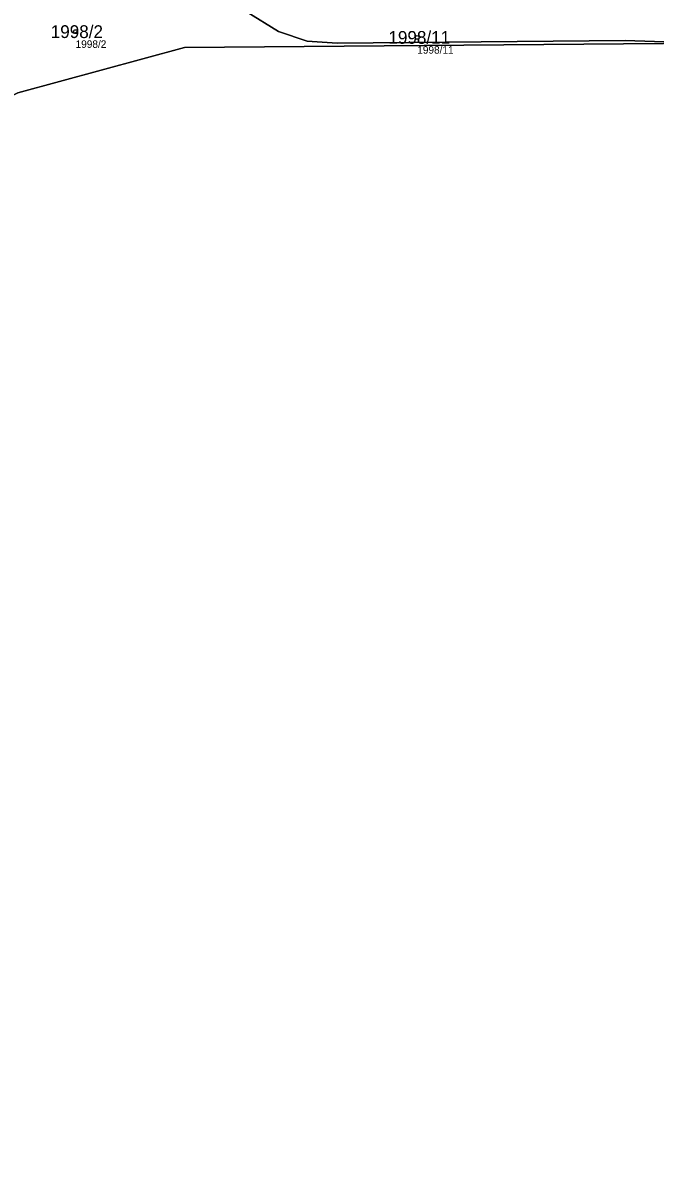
# Model space of a CAD drawing. Extents: x -751550 to -746116, y -1055108 to -1050700.
# Drawn here: x -748231.6 to -748147.5, y -1052812.1 to -1052659.4 of the extents above; entities that cross this region are included whole.
import ezdxf

# ---------------------------------------------------------------- set-up
doc = ezdxf.new("R2010")
doc.units = 0
for name, color, linetype in [('Definiční body', 7, 'Continuous'), ('Hranice parcel', 7, 'Continuous'), ('Parcelní čísla', 7, 'Continuous'), ('Polygon parcely', 7, 'Continuous')]:
    doc.layers.add(name, color=color, linetype=linetype)

msp = doc.modelspace()

# ---------------------------------------------------------------- linework, layer by layer
at = {"layer": 'Definiční body'}
for centre in [(-748224.62, -1052660.54), (-748179.16, -1052661.31)]:
    msp.add_circle(centre, 0.25, dxfattribs=at)
at = {"layer": 'Hranice parcel'}
for points in [[(-748141.08, -1052662.08), (-748151.51, -1052661.71), (-748189.82, -1052662.09), (-748193.8, -1052661.79), (-748197.63, -1052660.51), (-748201.93, -1052657.84), (-748212.7, -1052644.78)], [(-748141.08, -1052662.08), (-748210.13, -1052662.65), (-748232.32, -1052668.66), (-748240.5, -1052672.89), (-748245.06, -1052670.47), (-748255.16, -1052665.84)]]:
    msp.add_lwpolyline(points, dxfattribs=at)
at = {"layer": 'Polygon parcely'}
msp.add_lwpolyline([(-748197.63, -1052660.51), (-748201.93, -1052657.84), (-748212.7, -1052644.78), (-748255.16, -1052665.84), (-748245.06, -1052670.47), (-748240.5, -1052672.89), (-748232.32, -1052668.66), (-748210.13, -1052662.65), (-748141.08, -1052662.08), (-748151.51, -1052661.71), (-748189.82, -1052662.09), (-748193.8, -1052661.79)], close=True, dxfattribs=at)
for points in [[(-748201.93, -1052657.84), (-748197.63, -1052660.51), (-748193.8, -1052661.79), (-748189.82, -1052662.09), (-748151.51, -1052661.71), (-748141.08, -1052662.08), (-748137.81, -1052662.45), (-748133.11, -1052663.06), (-748129.24, -1052664.08), (-748125.73, -1052666.02), (-748122.04, -1052668.74), (-748119.86, -1052672.77), (-748118.19, -1052678.16), (-748117.16, -1052677.88), (-748105.96, -1052652.3)], [(-748147.15, -1052819.64), (-748144.97, -1052807.97), (-748143.29, -1052797.36), (-748140.08, -1052782.71), (-748136.06, -1052765.29), (-748133.08, -1052752.04), (-748130.86, -1052742.16), (-748130.86, -1052741.88), (-748130.2, -1052735.11), (-748133.12, -1052715.34), (-748131.23, -1052699.3), (-748128.7, -1052681.02), (-748128.56, -1052665.04), (-748141.08, -1052662.08), (-748210.13, -1052662.65), (-748232.32, -1052668.66)]]:
    msp.add_lwpolyline(points, dxfattribs=at)

# ---------------------------------------------------------------- texts
at = {"layer": 'Definiční body'}
for s, p in [('1998/2', (-748224.62, -1052662.7)), ('1998/11', (-748179.16, -1052663.47))]:
    msp.add_text(s, height=1, dxfattribs=at).set_placement(p)
at = {"layer": 'Parcelní čísla'}
for s, p in [('1998/2', (-748227.93, -1052661.39)), ('1998/11', (-748183, -1052662.16))]:
    msp.add_text(s, height=1.7, dxfattribs=at).set_placement(p)

doc.saveas('drawing.dxf')
